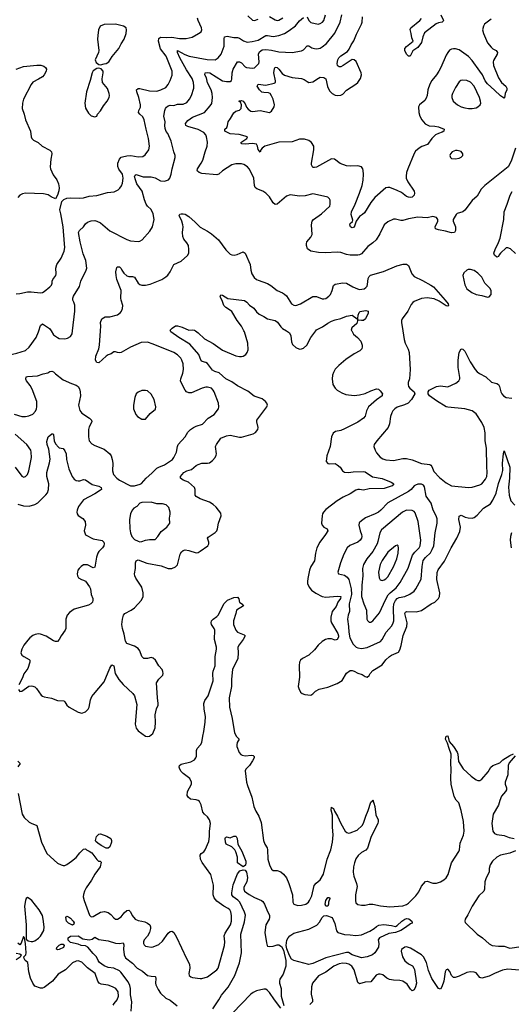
# Model space of a CAD drawing. Header units: inches. Extents: x 1682530 to 1839546, y 640742 to 791647.
# Tile 516 of 656: x 1760529 to 1765765, y 662823 to 673318. Entities that reach past the tile are written whole.
import ezdxf

# ---------------------------------------------------------------- set-up
doc = ezdxf.new("R2010")
doc.units = ezdxf.units.IN
doc.header["$MEASUREMENT"] = 0
doc.layers.add('B7666', color=7, linetype='Continuous')
doc.layers.add('B7667', color=7, linetype='Continuous')

msp = doc.modelspace()

# ---------------------------------------------------------------- linework, layer by layer
at = {"layer": 'B7666', "color": 5}
for points, elevation in [([(1760180, 670000), (1760158, 669950), (1760149, 669909), (1760149, 669809), (1760153, 669790), (1760167, 669770), (1760190, 669758), (1760266, 669746), (1760390, 669740), (1760498, 669762), (1760589, 669791), (1760630, 669828), (1760703, 669930), (1760730, 669990), (1760733, 670000)], 760), ([(1760470, 669114), (1760550, 669090), (1760590, 669089), (1760626, 669094), (1760667, 669113), (1760696, 669144), (1760708, 669170), (1760712, 669190), (1760710, 669250), (1760660, 669380), (1760639, 669419), (1760600, 669470), (1760593, 669487), (1760599, 669510), (1760610, 669516), (1760719, 669521), (1760778, 669542), (1760830, 669553), (1760850, 669567), (1760870, 669572), (1760890, 669564), (1760910, 669543), (1760990, 669481), (1761079, 669439), (1761130, 669421), (1761150, 669407), (1761165, 669385), (1761174, 669350), (1761175, 669310), (1761156, 669210), (1761170, 669151), (1761190, 669124), (1761273, 669070), (1761293, 669050), (1761296, 669030), (1761270, 668979), (1761260, 668950), (1761262, 668870), (1761270, 668830), (1761297, 668797), (1761330, 668778), (1761430, 668739), (1761488, 668690), (1761502, 668670), (1761515, 668630), (1761520, 668590), (1761516, 668510), (1761528, 668470), (1761564, 668430), (1761591, 668410), (1761710, 668350), (1761750, 668348), (1761813, 668367), (1761826, 668374), (1761875, 668430), (1761937, 668483), (1761990, 668539), (1762010, 668550), (1762070, 668572), (1762156, 668630), (1762172, 668650), (1762200, 668710), (1762210, 668770), (1762218, 668790), (1762290, 668870), (1762320, 668920), (1762349, 668950), (1762379, 668970), (1762410, 668985), (1762475, 669005), (1762535, 669070), (1762601, 669110), (1762645, 669170), (1762650, 669190), (1762646, 669230), (1762600, 669350), (1762589, 669370), (1762570, 669392), (1762530, 669402), (1762510, 669402), (1762471, 669390), (1762360, 669340), (1762330, 669339), (1762307, 669350), (1762292, 669370), (1762255, 669435), (1762243, 669470), (1762246, 669490), (1762268, 669550), (1762274, 669590), (1762270, 669650), (1762256, 669690), (1762244, 669710), (1762210, 669745), (1762170, 669772), (1761950, 669861), (1761890, 669880), (1761824, 669876), (1761710, 669826), (1761610, 669772), (1761587, 669767), (1761570, 669770), (1761550, 669779), (1761530, 669779), (1761503, 669757), (1761470, 669745), (1761449, 669731), (1761370, 669661), (1761350, 669664), (1761336, 669690), (1761341, 669730), (1761371, 669810), (1761380, 669850), (1761389, 670000)], 740), ([(1760517, 666177), (1760530, 666159), (1760550, 666160), (1760627, 666213), (1760650, 666218), (1760670, 666215), (1760690, 666206), (1760708, 666190), (1760758, 666118), (1760770, 666107), (1760790, 666099), (1760867, 666087), (1760930, 666060), (1760997, 666057), (1761010, 666047), (1761032, 666010), (1761056, 665990), (1761150, 665936), (1761190, 665926), (1761230, 665942), (1761257, 665970), (1761270, 665991), (1761284, 666070), (1761297, 666103), (1761313, 666127), (1761430, 666259), (1761490, 666405), (1761510, 666443), (1761530, 666431), (1761544, 666350), (1761585, 666285), (1761630, 666233), (1761735, 666135), (1761753, 666110), (1761777, 666017), (1761759, 665810), (1761768, 665768), (1761790, 665739), (1761870, 665681), (1761890, 665677), (1761910, 665682), (1761946, 665710), (1761972, 665770), (1761976, 665830), (1761970, 665910), (1761986, 665974), (1762002, 666010), (1762004, 666030), (1761995, 666090), (1761987, 666250), (1762011, 666289), (1762053, 666330), (1762056, 666350), (1762052, 666372), (1762045, 666390), (1762010, 666430), (1761974, 666490), (1761950, 666512), (1761930, 666521), (1761890, 666508), (1761850, 666510), (1761828, 666530), (1761808, 666590), (1761790, 666615), (1761750, 666641), (1761669, 666670), (1761654, 666694), (1761642, 666770), (1761622, 666830), (1761616, 666870), (1761622, 666930), (1761636, 666970), (1761649, 666990), (1761715, 667025), (1761750, 667050), (1761825, 667130), (1761843, 667170), (1761844, 667210), (1761829, 667269), (1761765, 667365), (1761754, 667390), (1761752, 667410), (1761763, 667470), (1761763, 667530), (1761768, 667550), (1761790, 667560), (1761884, 667524), (1762036, 667496), (1762110, 667470), (1762150, 667470), (1762190, 667486), (1762210, 667508), (1762239, 667621), (1762253, 667647), (1762270, 667660), (1762290, 667666), (1762330, 667661), (1762410, 667636), (1762430, 667640), (1762450, 667652), (1762531, 667710), (1762545, 667730), (1762545, 667750), (1762530, 667790), (1762536, 667804), (1762610, 667853), (1762627, 667870), (1762637, 667890), (1762646, 667950), (1762674, 668030), (1762670, 668059), (1762622, 668122), (1762591, 668151), (1762550, 668176), (1762450, 668210), (1762410, 668237), (1762399, 668250), (1762399, 668310), (1762391, 668330), (1762327, 668390), (1762271, 668411), (1762241, 668430), (1762241, 668450), (1762277, 668490), (1762310, 668508), (1762357, 668523), (1762410, 668567), (1762430, 668577), (1762470, 668590), (1762530, 668590), (1762550, 668595), (1762582, 668618), (1762610, 668651), (1762623, 668677), (1762626, 668690), (1762616, 668770), (1762624, 668790), (1762670, 668857), (1762730, 668883), (1762770, 668889), (1762869, 668869), (1762890, 668869), (1763016, 668904), (1763041, 668919), (1763064, 668950), (1763068, 668970), (1763056, 669030), (1763056, 669050), (1763162, 669190), (1763167, 669210), (1763162, 669230), (1763146, 669250), (1763110, 669278), (1763026, 669306), (1762958, 669358), (1762850, 669414), (1762790, 669457), (1762724, 669490), (1762653, 669553), (1762609, 669569), (1762584, 669584), (1762530, 669653), (1762510, 669663), (1762473, 669673), (1762462, 669682), (1762436, 669750), (1762341, 669861), (1762222, 669930), (1762139, 669990), (1762136, 670000)], 720), ([(1760863, 670000), (1760890, 669960), (1760930, 669929), (1760950, 669920), (1761010, 669916), (1761038, 669922), (1761070, 669942), (1761086, 669970), (1761090, 670000)], 760), ([(1762400, 670000), (1762430, 669982), (1762498, 669918), (1762590, 669866), (1762690, 669797), (1762830, 669735), (1762870, 669728), (1762890, 669729), (1762910, 669732), (1762938, 669750), (1762953, 669770), (1762961, 669799), (1762957, 669870), (1762922, 669990), (1762917, 670000)], 720), ([(1763372, 670000), (1763402, 669982), (1763418, 669950), (1763425, 669885), (1763436, 669856), (1763470, 669825), (1763510, 669807), (1763530, 669809), (1763550, 669818), (1763586, 669850), (1763631, 669929), (1763682, 670000)], 720), ([(1764066, 670000), (1764085, 669965), (1764127, 669930), (1764161, 669890), (1764175, 669850), (1764178, 669830), (1764173, 669810), (1764151, 669790), (1764090, 669758), (1764004, 669696), (1763927, 669633), (1763890, 669593), (1763870, 669559), (1763861, 669530), (1763857, 669490), (1763864, 669430), (1763889, 669390), (1763910, 669370), (1763959, 669339), (1764004, 669324), (1764090, 669314), (1764150, 669318), (1764210, 669333), (1764270, 669362), (1764330, 669382), (1764350, 669379), (1764370, 669361), (1764392, 669330), (1764390, 669318), (1764389, 669310), (1764330, 669267), (1764243, 669190), (1764222, 669150), (1764209, 669091), (1764192, 669070), (1764130, 669027), (1763990, 668957), (1763950, 668941), (1763892, 668928), (1763868, 668912), (1763849, 668870), (1763836, 668770), (1763800, 668670), (1763792, 668610), (1763810, 668587), (1763830, 668583), (1763890, 668586), (1763910, 668575), (1763942, 668550), (1763968, 668508), (1763990, 668496), (1764030, 668492), (1764081, 668499), (1764190, 668504), (1764210, 668497), (1764287, 668447), (1764389, 668429), (1764484, 668390), (1764513, 668370), (1764496, 668350), (1764410, 668322), (1764250, 668319), (1764190, 668303), (1764150, 668312), (1764130, 668312), (1764110, 668303), (1764050, 668263), (1763975, 668230), (1763909, 668190), (1763790, 668096), (1763765, 668070), (1763754, 668050), (1763749, 668030), (1763743, 667950), (1763750, 667930), (1763770, 667910), (1763803, 667890), (1763810, 667870), (1763786, 667830), (1763725, 667750), (1763695, 667690), (1763678, 667630), (1763670, 667550), (1763630, 667490), (1763616, 667450), (1763597, 667363), (1763593, 667330), (1763595, 667310), (1763612, 667270), (1763638, 667238), (1763684, 667204), (1763750, 667169), (1763790, 667161), (1763910, 667175), (1763950, 667170), (1763945, 667150), (1763917, 667110), (1763898, 667062), (1763856, 667010), (1763843, 666950), (1763844, 666910), (1763850, 666890), (1763917, 666777), (1763924, 666750), (1763923, 666737), (1763909, 666711), (1763890, 666706), (1763850, 666717), (1763810, 666717), (1763787, 666710), (1763752, 666690), (1763708, 666652), (1763670, 666603), (1763610, 666544), (1763541, 666510), (1763521, 666490), (1763510, 666470), (1763505, 666435), (1763510, 666310), (1763496, 666210), (1763501, 666190), (1763521, 666150), (1763537, 666137), (1763566, 666126), (1763630, 666119), (1763650, 666131), (1763680, 666160), (1763719, 666182), (1763810, 666204), (1763910, 666241), (1763964, 666276), (1764010, 666352), (1764050, 666381), (1764070, 666382), (1764090, 666375), (1764130, 666354), (1764177, 666337), (1764210, 666316), (1764230, 666311), (1764250, 666327), (1764263, 666350), (1764290, 666380), (1764390, 666443), (1764430, 666494), (1764468, 666530), (1764490, 666544), (1764563, 666577), (1764579, 666601), (1764593, 666647), (1764613, 666753), (1764654, 666850), (1764656, 666890), (1764631, 666989), (1764637, 667003), (1764650, 667011), (1764753, 667007), (1764810, 667021), (1764910, 667090), (1764951, 667109), (1764990, 667150), (1764999, 667170), (1765004, 667210), (1764972, 667350), (1764974, 667426), (1764986, 667454), (1765052, 667548), (1765123, 667690), (1765185, 667790), (1765217, 667863), (1765223, 667910), (1765205, 667990), (1765210, 668025), (1765230, 668036), (1765275, 668015), (1765307, 668007), (1765350, 668006), (1765370, 668011), (1765402, 668038), (1765468, 668110), (1765542, 668158), (1765570, 668195), (1765604, 668270), (1765630, 668374), (1765666, 668470), (1765674, 668514), (1765673, 668590), (1765681, 668690), (1765690, 668722), (1765749, 668549), (1765746, 668430), (1765737, 668337), (1765744, 668250), (1765761, 668190), (1765802, 668142)], 720), ([(1764610, 670000), (1764625, 669910), (1764635, 669870), (1764666, 669806), (1764676, 669770), (1764687, 669590), (1764680, 669490), (1764667, 669450), (1764667, 669430), (1764671, 669410), (1764683, 669390), (1764731, 669351), (1764736, 669330), (1764702, 669270), (1764668, 669232), (1764628, 669212), (1764550, 669187), (1764524, 669170), (1764504, 669150), (1764491, 669129), (1764479, 669090), (1764469, 669010), (1764455, 668970), (1764334, 668830), (1764306, 668790), (1764302, 668770), (1764314, 668730), (1764330, 668702), (1764370, 668655), (1764397, 668637), (1764427, 668627), (1764510, 668620), (1764610, 668640), (1764650, 668640), (1764710, 668625), (1764810, 668589), (1764896, 668576), (1764909, 668569), (1764917, 668557), (1764941, 668501), (1765000, 668440), (1765070, 668382), (1765130, 668350), (1765310, 668330), (1765350, 668336), (1765430, 668360), (1765450, 668370), (1765490, 668419), (1765504, 668450), (1765508, 668490), (1765503, 668557), (1765501, 668750), (1765488, 668830), (1765487, 668913), (1765475, 668970), (1765450, 669026), (1765390, 669118), (1765350, 669148), (1765270, 669170), (1765090, 669187), (1765070, 669193), (1764970, 669255), (1764894, 669310), (1764879, 669330), (1764881, 669350), (1764892, 669368), (1764904, 669376), (1764970, 669407), (1765010, 669414), (1765090, 669404), (1765176, 669444), (1765207, 669470), (1765216, 669490), (1765216, 669504), (1765201, 669610), (1765200, 669690), (1765210, 669772), (1765230, 669811), (1765250, 669806), (1765270, 669785), (1765328, 669670), (1765380, 669590), (1765403, 669563), (1765426, 669546), (1765493, 669513), (1765556, 669456), (1765610, 669439), (1765628, 669428), (1765639, 669410), (1765653, 669353), (1765664, 669330), (1765683, 669310), (1765710, 669292), (1765770, 669285)], 740), ([(1760482, 668550), (1760550, 668451), (1760564, 668444), (1760570, 668442), (1760591, 668449), (1760610, 668471), (1760625, 668510), (1760653, 668650), (1760652, 668708), (1760646, 668730), (1760606, 668790), (1760481, 668901)], 740), ([(1760510, 668155), (1760570, 668135), (1760630, 668132), (1760690, 668149), (1760720, 668170), (1760807, 668253), (1760824, 668276), (1760837, 668310), (1760839, 668370), (1760818, 668450), (1760816, 668490), (1760847, 668593), (1760852, 668632), (1760840, 668740), (1760822, 668790), (1760819, 668821), (1760832, 668870), (1760870, 668905), (1760885, 668905), (1760890, 668894), (1760896, 668830), (1760910, 668798), (1760942, 668762), (1760950, 668756), (1760990, 668748), (1761010, 668723), (1761023, 668690), (1761027, 668630), (1761053, 668530), (1761089, 668449), (1761110, 668422), (1761130, 668406), (1761150, 668401), (1761170, 668403), (1761210, 668416), (1761230, 668413), (1761302, 668362), (1761370, 668347), (1761398, 668330), (1761399, 668310), (1761390, 668303), (1761330, 668265), (1761210, 668201), (1761154, 668130), (1761139, 668090), (1761137, 668070), (1761142, 668050), (1761153, 668033), (1761202, 668002), (1761227, 667970), (1761231, 667930), (1761217, 667870), (1761230, 667827), (1761310, 667786), (1761407, 667767), (1761424, 667750), (1761430, 667730), (1761425, 667710), (1761412, 667690), (1761370, 667650), (1761360, 667630), (1761347, 667590), (1761330, 667484), (1761310, 667475), (1761250, 667506), (1761210, 667508), (1761182, 667490), (1761162, 667470), (1761149, 667450), (1761143, 667430), (1761140, 667410), (1761144, 667390), (1761156, 667370), (1761186, 667350), (1761210, 667345), (1761230, 667334), (1761273, 667273), (1761282, 667250), (1761290, 667190), (1761306, 667150), (1761309, 667130), (1761303, 667110), (1761286, 667090), (1761263, 667077), (1761110, 667036), (1761060, 667000), (1761036, 666970), (1761019, 666930), (1761020, 666830), (1761014, 666810), (1760971, 666750), (1760950, 666710), (1760930, 666691), (1760910, 666690), (1760890, 666696), (1760810, 666746), (1760750, 666769), (1760730, 666772), (1760695, 666765), (1760670, 666753), (1760638, 666730), (1760615, 666705), (1760573, 666650), (1760552, 666610), (1760540, 666570), (1760550, 666546), (1760571, 666530), (1760630, 666498), (1760635, 666490), (1760636, 666470), (1760617, 666403), (1760573, 666347), (1760557, 666303), (1760520, 666230)], 720), ([(1765767, 667850), (1765756, 667810), (1765754, 667770), (1765765, 667690)], 720), ([(1760513, 665070), (1760556, 664850), (1760575, 664815), (1760630, 664766), (1760650, 664754), (1760710, 664730), (1760760, 664550), (1760817, 664430), (1760930, 664328), (1760970, 664308), (1760990, 664302), (1761010, 664304), (1761030, 664312), (1761082, 664350), (1761130, 664389), (1761170, 664437), (1761210, 664475), (1761230, 664481), (1761241, 664470), (1761270, 664457), (1761297, 664437), (1761350, 664366), (1761368, 664350), (1761387, 664347), (1761397, 664337), (1761387, 664290), (1761329, 664210), (1761294, 664146), (1761235, 664065), (1761218, 664030), (1761208, 663992), (1761206, 663970), (1761214, 663930), (1761273, 663773), (1761290, 663757), (1761310, 663760), (1761390, 663805), (1761432, 663812), (1761470, 663803), (1761501, 663781), (1761530, 663743), (1761550, 663731), (1761570, 663731), (1761610, 663756), (1761642, 663798), (1761670, 663822), (1761690, 663825), (1761710, 663807), (1761725, 663770), (1761757, 663730), (1761790, 663715), (1761830, 663710), (1761861, 663701), (1761889, 663689), (1761914, 663670), (1761923, 663650), (1761923, 663630), (1761912, 663590), (1761890, 663550), (1761856, 663510), (1761849, 663490), (1761848, 663470), (1761856, 663456), (1761870, 663444), (1761890, 663439), (1761930, 663433), (1761950, 663435), (1762010, 663460), (1762050, 663496), (1762110, 663582), (1762130, 663599), (1762150, 663602), (1762158, 663598), (1762170, 663587), (1762199, 663539), (1762304, 663310), (1762336, 663250), (1762342, 663210), (1762331, 663151), (1762335, 663130), (1762350, 663115), (1762368, 663108), (1762450, 663099), (1762470, 663099), (1762530, 663115), (1762627, 663190), (1762642, 663210), (1762711, 663450), (1762715, 663490), (1762706, 663554), (1762718, 663582), (1762773, 663670), (1762784, 663710), (1762786, 663770), (1762777, 663810), (1762767, 663830), (1762750, 663845), (1762703, 663870), (1762630, 663922), (1762599, 663958), (1762588, 663990), (1762593, 664093), (1762565, 664205), (1762474, 664334), (1762456, 664370), (1762450, 664411), (1762461, 664430), (1762490, 664450), (1762506, 664470), (1762543, 664557), (1762552, 664610), (1762551, 664670), (1762561, 664750), (1762550, 664790), (1762530, 664821), (1762496, 664850), (1762481, 664870), (1762461, 664950), (1762443, 664983), (1762430, 664994), (1762410, 665001), (1762349, 665009), (1762324, 665030), (1762312, 665050), (1762315, 665090), (1762358, 665170), (1762358, 665190), (1762340, 665230), (1762270, 665282), (1762250, 665305), (1762234, 665330), (1762228, 665352), (1762231, 665370), (1762250, 665384), (1762351, 665409), (1762390, 665430), (1762405, 665450), (1762411, 665469), (1762412, 665530), (1762419, 665550), (1762453, 665587), (1762467, 665613), (1762478, 665682), (1762491, 665730), (1762505, 665830), (1762507, 665890), (1762492, 665968), (1762489, 666031), (1762499, 666061), (1762535, 666110), (1762589, 666270), (1762586, 666350), (1762590, 666375), (1762610, 666430), (1762612, 666530), (1762626, 666610), (1762626, 666630), (1762603, 666710), (1762606, 666810), (1762601, 666830), (1762572, 666870), (1762567, 666890), (1762572, 666910), (1762589, 666930), (1762630, 666957), (1762646, 666974), (1762702, 667090), (1762743, 667130), (1762810, 667160), (1762850, 667163), (1762864, 667144), (1762870, 667105), (1762882, 667102), (1762905, 667085), (1762911, 667071), (1762837, 667023), (1762830, 666988), (1762805, 666910), (1762807, 666870), (1762831, 666810), (1762850, 666788), (1762921, 666761), (1762931, 666750), (1762908, 666710), (1762865, 666655), (1762852, 666630), (1762855, 666570), (1762851, 666510), (1762796, 666390), (1762784, 666290), (1762783, 666210), (1762759, 666090), (1762764, 665990), (1762792, 665870), (1762817, 665717), (1762837, 665677), (1762866, 665650), (1762845, 665615), (1762840, 665590), (1762842, 665570), (1762867, 665507), (1762885, 665485), (1762898, 665478), (1762930, 665472), (1762997, 665477), (1763014, 665474), (1763025, 665465), (1763026, 665450), (1763010, 665418), (1762978, 665370), (1762936, 665330), (1762930, 665310), (1762945, 665190), (1762954, 665154), (1763000, 665030), (1763022, 664930), (1763043, 664883), (1763077, 664830), (1763101, 664761), (1763126, 664570), (1763140, 664530), (1763164, 664490), (1763170, 664470), (1763173, 664370), (1763190, 664310), (1763210, 664264), (1763230, 664248), (1763270, 664248), (1763310, 664234), (1763339, 664210), (1763370, 664170), (1763396, 664110), (1763436, 663990), (1763439, 663910), (1763449, 663889), (1763490, 663877), (1763530, 663879), (1763576, 663890), (1763604, 663910), (1763617, 663930), (1763639, 663981), (1763666, 664090), (1763685, 664115), (1763730, 664150), (1763765, 664210), (1763805, 664370), (1763844, 664470), (1763862, 664550), (1763866, 664630), (1763859, 664710), (1763859, 664839), (1763848, 664892), (1763850, 664925), (1763856, 664916), (1763870, 664910), (1763881, 664881), (1763914, 664830), (1763948, 664750), (1763997, 664670), (1764013, 664653), (1764030, 664648), (1764050, 664650), (1764122, 664678), (1764177, 664730), (1764190, 664753), (1764216, 664830), (1764242, 664890), (1764270, 664979), (1764284, 664990), (1764290, 665002), (1764310, 664930), (1764323, 664843), (1764347, 664790), (1764347, 664770), (1764342, 664750), (1764274, 664610), (1764233, 664487), (1764214, 664466), (1764170, 664442), (1764133, 664410), (1764110, 664374), (1764095, 664330), (1764086, 664290), (1764081, 664230), (1764089, 664190), (1764118, 664110), (1764122, 664078), (1764105, 663990), (1764104, 663930), (1764110, 663903), (1764130, 663887), (1764170, 663879), (1764210, 663878), (1764250, 663890), (1764290, 663891), (1764373, 663873), (1764470, 663861), (1764610, 663873), (1764650, 663887), (1764670, 663900), (1764750, 663980), (1764779, 664021), (1764810, 664082), (1764850, 664131), (1764870, 664137), (1764930, 664115), (1764970, 664114), (1765010, 664127), (1765047, 664150), (1765070, 664170), (1765094, 664206), (1765130, 664330), (1765207, 664453), (1765213, 664470), (1765219, 664541), (1765255, 664625), (1765263, 664670), (1765256, 664770), (1765232, 664890), (1765207, 664970), (1765179, 664999), (1765157, 665037), (1765124, 665170), (1765122, 665230), (1765125, 665330), (1765120, 665390), (1765125, 665490), (1765102, 665550), (1765087, 665607), (1765065, 665650), (1765070, 665682), (1765090, 665685), (1765103, 665623), (1765150, 665571), (1765190, 665510), (1765196, 665490), (1765202, 665410), (1765253, 665333), (1765336, 665256), (1765390, 665217), (1765410, 665209), (1765430, 665210), (1765450, 665223), (1765519, 665301), (1765549, 665351), (1765570, 665369), (1765642, 665398), (1765675, 665430), (1765750, 665474), (1765790, 665493)], 680), ([(1760510, 665415), (1760533, 665390), (1760510, 665355)], 680), ([(1765808, 665470), (1765743, 665397), (1765732, 665370), (1765729, 665270), (1765700, 665190), (1765699, 665170), (1765715, 665130), (1765715, 665110), (1765704, 665090), (1765660, 665040), (1765643, 664997), (1765630, 664944), (1765571, 664849), (1765557, 664750), (1765569, 664669), (1765585, 664645), (1765610, 664632), (1765690, 664621), (1765742, 664602), (1765795, 664590)], 680), ([(1765810, 664458), (1765750, 664433), (1765650, 664411), (1765612, 664390), (1765566, 664350), (1765541, 664310), (1765530, 664270), (1765529, 664230), (1765498, 664170), (1765484, 664130), (1765480, 664050), (1765473, 664030), (1765421, 663979), (1765348, 663870), (1765303, 663777), (1765273, 663730), (1765271, 663710), (1765274, 663694), (1765403, 663570), (1765458, 663530), (1765530, 663467), (1765561, 663450), (1765630, 663441), (1765690, 663442), (1765750, 663422), (1765870, 663440)], 680), ([(1762585, 662775), (1762651, 662870), (1762679, 662921), (1762750, 663007), (1762820, 663130), (1762870, 663266), (1762892, 663370), (1762884, 663570), (1762923, 663703), (1762933, 663773), (1762925, 663805), (1762874, 663910), (1762853, 663933), (1762801, 663970), (1762789, 663990), (1762787, 664010), (1762803, 664097), (1762847, 664213), (1762875, 664245), (1762910, 664257), (1762930, 664253), (1762946, 664230), (1762954, 664174), (1762947, 664130), (1762917, 664070), (1762916, 664050), (1762925, 664030), (1762974, 663994), (1763030, 663962), (1763105, 663930), (1763119, 663919), (1763138, 663890), (1763160, 663830), (1763188, 663770), (1763190, 663750), (1763186, 663730), (1763151, 663670), (1763141, 663590), (1763157, 663477), (1763165, 663450), (1763170, 663444), (1763190, 663439), (1763230, 663443), (1763270, 663457), (1763290, 663456), (1763318, 663438), (1763339, 663399), (1763363, 663290), (1763363, 663230), (1763336, 663144), (1763300, 663090), (1763295, 663070), (1763297, 663050), (1763315, 662990), (1763315, 662910), (1763344, 662810)], 660), ([(1761526, 662814), (1761534, 662830), (1761568, 662872), (1761581, 662910), (1761576, 662956), (1761552, 662990), (1761516, 663010), (1761470, 663027), (1761397, 663037), (1761375, 663050), (1761362, 663070), (1761331, 663151), (1761252, 663212), (1761190, 663273), (1761150, 663286), (1761130, 663284), (1761090, 663265), (1761016, 663190), (1760937, 663143), (1760879, 663070), (1760790, 663001), (1760770, 662994), (1760750, 662994), (1760690, 663018), (1760667, 663047), (1760643, 663103), (1760626, 663170), (1760614, 663270), (1760587, 663290), (1760576, 663310), (1760572, 663330), (1760595, 663350), (1760599, 663370), (1760592, 663472), (1760578, 663530), (1760570, 663546), (1760545, 663475), (1760530, 663458), (1760510, 663475)], 680), ([(1761715, 662750), (1761722, 662850), (1761710, 662924), (1761708, 662990), (1761702, 663022), (1761684, 663064), (1761607, 663167), (1761590, 663181), (1761530, 663209), (1761470, 663215), (1761430, 663232), (1761380, 663270), (1761364, 663290), (1761348, 663328), (1761310, 663363), (1761253, 663433), (1761230, 663445), (1761185, 663450), (1761150, 663463), (1761070, 663482), (1761046, 663506), (1761046, 663530), (1761070, 663548), (1761150, 663553), (1761202, 663522), (1761270, 663509), (1761301, 663519), (1761330, 663539), (1761373, 663513), (1761470, 663499), (1761550, 663473), (1761590, 663470), (1761630, 663478), (1761637, 663457), (1761635, 663410), (1761642, 663350), (1761657, 663317), (1761730, 663262), (1761781, 663210), (1761835, 663175), (1761890, 663131), (1761930, 663122), (1761970, 663121), (1761976, 663116), (1761979, 663098), (1761974, 663050), (1761977, 663030), (1762002, 662982), (1762030, 662941), (1762087, 662887), (1762130, 662866), (1762206, 662806)], 660), ([(1765850, 663186), (1765730, 663197), (1765670, 663188), (1765587, 663153), (1765530, 663124), (1765450, 663103), (1765430, 663109), (1765390, 663158), (1765370, 663166), (1765330, 663170), (1765290, 663163), (1765210, 663122), (1765167, 663107), (1765150, 663110), (1765130, 663129), (1765110, 663174), (1765090, 663199), (1765070, 663189), (1765062, 663170), (1765045, 663070), (1765026, 663010), (1765010, 662983), (1764990, 662990), (1764919, 663099), (1764883, 663183), (1764862, 663270), (1764830, 663330), (1764809, 663350), (1764690, 663423), (1764650, 663434), (1764630, 663432), (1764594, 663406), (1764591, 663389), (1764606, 663330), (1764630, 663285), (1764670, 663253), (1764713, 663233), (1764728, 663210), (1764733, 663193), (1764754, 663050), (1764744, 663010), (1764730, 662976), (1764710, 662967), (1764706, 662970), (1764690, 662984), (1764656, 663036), (1764609, 663069), (1764577, 663077), (1764510, 663079), (1764467, 663087), (1764440, 663100), (1764397, 663137), (1764370, 663145), (1764350, 663143), (1764327, 663133), (1764270, 663064), (1764210, 663058), (1764150, 663041), (1764130, 663054), (1764092, 663190), (1764065, 663230), (1764035, 663250), (1764010, 663258), (1763970, 663260), (1763930, 663255), (1763875, 663230), (1763790, 663165), (1763712, 663128), (1763647, 663050), (1763636, 663010), (1763634, 662930), (1763649, 662870), (1763649, 662850), (1763620, 662820)], 680), ([(1760490, 663367), (1760530, 663361), (1760543, 663350), (1760535, 663325), (1760490, 663297)], 680), ([(1763310, 662781), (1763242, 662870), (1763190, 662950), (1763170, 662971), (1763150, 662983), (1763130, 662985), (1763050, 662965), (1763017, 662950), (1762990, 662931), (1762796, 662730)], 660)]:
    msp.add_lwpolyline(points, dxfattribs=dict(at, elevation=elevation))
for points, elevation in [([(1761870, 669367), (1761830, 669366), (1761790, 669349), (1761770, 669329), (1761755, 669290), (1761741, 669210), (1761741, 669170), (1761767, 669110), (1761785, 669090), (1761830, 669059), (1761870, 669059), (1761920, 669120), (1761974, 669166), (1761980, 669190), (1761961, 669270), (1761928, 669328), (1761890, 669361)], 760), ([(1764810, 668368), (1764770, 668366), (1764744, 668356), (1764730, 668348), (1764699, 668310), (1764671, 668289), (1764449, 668170), (1764377, 668090), (1764350, 668068), (1764316, 668050), (1764212, 668008), (1764170, 667978), (1764146, 667954), (1764141, 667930), (1764154, 667870), (1764169, 667830), (1764173, 667810), (1764169, 667790), (1764156, 667770), (1764132, 667748), (1764047, 667713), (1764018, 667690), (1763980, 667620), (1763945, 667530), (1763919, 667430), (1763923, 667410), (1763990, 667399), (1764017, 667377), (1764033, 667350), (1764061, 667250), (1764062, 667190), (1764037, 667090), (1764043, 667010), (1764026, 666970), (1764020, 666930), (1764031, 666850), (1764034, 666790), (1764047, 666730), (1764081, 666661), (1764111, 666631), (1764130, 666622), (1764170, 666615), (1764230, 666625), (1764371, 666689), (1764391, 666710), (1764433, 666790), (1764488, 666852), (1764503, 666877), (1764515, 666910), (1764509, 667050), (1764515, 667090), (1764530, 667127), (1764550, 667150), (1764570, 667159), (1764631, 667169), (1764684, 667196), (1764730, 667228), (1764748, 667250), (1764805, 667355), (1764816, 667490), (1764828, 667552), (1764850, 667587), (1764903, 667637), (1764924, 667670), (1764940, 667710), (1764953, 667847), (1764977, 667950), (1764976, 667996), (1764966, 668030), (1764934, 668090), (1764910, 668165), (1764859, 668239), (1764839, 668339), (1764830, 668355)], 740), ([(1761930, 668174), (1761830, 668172), (1761810, 668164), (1761775, 668130), (1761743, 668110), (1761725, 668090), (1761709, 668051), (1761699, 667990), (1761702, 667890), (1761708, 667850), (1761722, 667810), (1761750, 667778), (1761790, 667759), (1761810, 667754), (1761830, 667756), (1761870, 667769), (1761910, 667778), (1761970, 667776), (1762000, 667810), (1762036, 667864), (1762095, 667910), (1762127, 667950), (1762126, 668006), (1762133, 668047), (1762133, 668070), (1762118, 668118), (1762090, 668146), (1762050, 668157), (1761990, 668158)], 740), ([(1764650, 668089), (1764605, 668070), (1764381, 667879), (1764366, 667850), (1764345, 667755), (1764335, 667730), (1764289, 667650), (1764226, 667570), (1764191, 667510), (1764180, 667470), (1764184, 667390), (1764173, 667290), (1764171, 667170), (1764194, 667090), (1764224, 667024), (1764227, 666927), (1764234, 666914), (1764250, 666898), (1764270, 666898), (1764290, 666910), (1764363, 666997), (1764425, 667135), (1764454, 667186), (1764475, 667210), (1764539, 667261), (1764582, 667318), (1764667, 667473), (1764713, 667610), (1764736, 667644), (1764784, 667690), (1764793, 667710), (1764801, 667770), (1764774, 667970), (1764741, 668061), (1764730, 668076), (1764710, 668088)], 760), ([(1764550, 667716), (1764530, 667709), (1764450, 667643), (1764390, 667553), (1764368, 667510), (1764352, 667430), (1764356, 667370), (1764370, 667348), (1764390, 667341), (1764410, 667346), (1764430, 667359), (1764450, 667380), (1764510, 667486), (1764546, 667570), (1764560, 667630), (1764564, 667684), (1764559, 667710)], 780), ([(1761470, 664487), (1761449, 664489), (1761397, 664517), (1761360, 664540), (1761340, 664560), (1761337, 664570), (1761348, 664610), (1761370, 664637), (1761390, 664641), (1761456, 664616), (1761499, 664590), (1761508, 664570), (1761508, 664550), (1761490, 664501)], 680), ([(1762910, 664289), (1762848, 664330), (1762847, 664390), (1762832, 664450), (1762821, 664470), (1762790, 664502), (1762728, 664530), (1762721, 664550), (1762716, 664590), (1762720, 664600), (1762730, 664607), (1762770, 664599), (1762810, 664616), (1762830, 664616), (1762835, 664610), (1762845, 664590), (1762854, 664530), (1762895, 664455), (1762936, 664350), (1762939, 664330), (1762934, 664306)], 660), ([(1760610, 663960), (1760598, 663950), (1760589, 663931), (1760581, 663870), (1760596, 663670), (1760596, 663516), (1760620, 663500), (1760650, 663492), (1760670, 663494), (1760690, 663501), (1760730, 663528), (1760750, 663550), (1760784, 663610), (1760790, 663650), (1760780, 663730), (1760770, 663770), (1760737, 663830), (1760657, 663930), (1760630, 663951)], 680), ([(1763810, 663870), (1763790, 663870), (1763784, 663890), (1763790, 663930), (1763810, 663960), (1763830, 663962), (1763833, 663950), (1763817, 663910), (1763818, 663890)], 660), ([(1761090, 663667), (1761050, 663688), (1761026, 663710), (1761021, 663750), (1761030, 663764), (1761050, 663756), (1761070, 663742), (1761098, 663710), (1761108, 663690), (1761104, 663676)], 660), ([(1764110, 663555), (1764170, 663565), (1764259, 663601), (1764304, 663630), (1764330, 663654), (1764354, 663666), (1764408, 663672), (1764490, 663662), (1764530, 663653), (1764550, 663662), (1764600, 663710), (1764630, 663731), (1764650, 663736), (1764673, 663733), (1764707, 663710), (1764711, 663691), (1764714, 663690), (1764690, 663681), (1764639, 663641), (1764590, 663611), (1764530, 663590), (1764462, 663578), (1764361, 663530), (1764346, 663510), (1764354, 663470), (1764349, 663431), (1764311, 663370), (1764286, 663350), (1764230, 663328), (1764170, 663320), (1764071, 663350), (1764030, 663374), (1764010, 663375), (1763790, 663318), (1763650, 663257), (1763610, 663248), (1763449, 663289), (1763424, 663304), (1763402, 663342), (1763374, 663414), (1763368, 663450), (1763374, 663506), (1763387, 663530), (1763407, 663553), (1763450, 663580), (1763610, 663623), (1763693, 663667), (1763723, 663697), (1763752, 663750), (1763770, 663766), (1763796, 663770), (1763857, 663750), (1763884, 663684), (1763905, 663605), (1763916, 663590), (1763988, 663568), (1764050, 663565)], 660), ([(1760930, 663405), (1760919, 663410), (1760924, 663430), (1760950, 663454), (1760970, 663463), (1760990, 663464), (1761002, 663450), (1760995, 663430), (1760950, 663406)], 660)]:
    msp.add_lwpolyline(points, close=True, dxfattribs=dict(at, elevation=elevation))
at = {"layer": 'B7667', "color": 5}
for points, elevation in [([(1765810, 671950), (1765765, 671810), (1765732, 671748), (1765482, 671550), (1765446, 671510), (1765402, 671438), (1765350, 671390), (1765270, 671287), (1765250, 671270), (1765190, 671253), (1765179, 671241), (1765146, 671190), (1765146, 671170), (1765170, 671110), (1765172, 671070), (1765159, 671050), (1765130, 671047), (1765065, 671065), (1764990, 671078), (1764959, 671090), (1764953, 671110), (1764981, 671170), (1764982, 671190), (1764969, 671209), (1764930, 671219), (1764870, 671207), (1764770, 671213), (1764670, 671196), (1764610, 671177), (1764590, 671176), (1764530, 671192), (1764510, 671192), (1764450, 671162), (1764410, 671132), (1764366, 671034), (1764327, 670973), (1764290, 670939), (1764238, 670902), (1764170, 670824), (1764150, 670813), (1764131, 670809), (1764050, 670807), (1764010, 670816), (1763950, 670836), (1763910, 670841), (1763787, 670833), (1763710, 670836), (1763630, 670850), (1763594, 670874), (1763583, 670910), (1763583, 670930), (1763588, 670950), (1763630, 671000), (1763645, 671030), (1763638, 671130), (1763644, 671170), (1763658, 671190), (1763745, 671250), (1763831, 671330), (1763837, 671350), (1763835, 671395), (1763829, 671410), (1763810, 671426), (1763670, 671460), (1763650, 671461), (1763570, 671442), (1763510, 671437), (1763410, 671452), (1763370, 671438), (1763270, 671353), (1763250, 671349), (1763230, 671365), (1763188, 671430), (1763152, 671470), (1763119, 671490), (1763056, 671516), (1763038, 671530), (1763028, 671550), (1763021, 671630), (1762995, 671690), (1762973, 671730), (1762954, 671750), (1762915, 671775), (1762890, 671780), (1762830, 671781), (1762787, 671770), (1762690, 671708), (1762650, 671670), (1762630, 671663), (1762470, 671679), (1762441, 671690), (1762424, 671704), (1762420, 671710), (1762421, 671730), (1762463, 671790), (1762478, 671822), (1762503, 671910), (1762527, 671970), (1762528, 672012), (1762519, 672070), (1762510, 672090), (1762490, 672115), (1762428, 672148), (1762320, 672180), (1762300, 672190), (1762296, 672210), (1762318, 672242), (1762370, 672280), (1762497, 672330), (1762559, 672401), (1762574, 672426), (1762584, 672490), (1762580, 672530), (1762569, 672570), (1762530, 672645), (1762517, 672697), (1762500, 672730), (1762504, 672750), (1762530, 672755), (1762554, 672750), (1762690, 672668), (1762730, 672659), (1762770, 672660), (1762784, 672670), (1762790, 672685), (1762793, 672750), (1762801, 672790), (1762850, 672870), (1762870, 672870), (1762890, 672857), (1762930, 672816), (1762944, 672810), (1763010, 672800), (1763030, 672806), (1763077, 672850), (1763081, 672870), (1763074, 672950), (1763083, 672977), (1763110, 672997), (1763150, 673002), (1763210, 672995), (1763290, 672974), (1763430, 672970), (1763530, 672985), (1763550, 672997), (1763590, 673038), (1763610, 673039), (1763639, 673019), (1763670, 673010), (1763692, 673008), (1763730, 673016), (1763752, 673028), (1763795, 673065), (1763885, 673175), (1763942, 673290), (1763961, 673370)], 740), ([(1763590, 673348), (1763610, 673309), (1763630, 673287), (1763708, 673272), (1763730, 673276), (1763754, 673290), (1763770, 673310), (1763786, 673370)], 760), ([(1765014, 673370), (1765043, 673310), (1765038, 673302), (1765028, 673292), (1764990, 673285), (1764965, 673275), (1764841, 673179), (1764824, 673136), (1764810, 673075), (1764770, 673021), (1764715, 672985), (1764688, 672928), (1764670, 672928), (1764649, 672950), (1764630, 672988), (1764632, 673010), (1764650, 673033), (1764719, 673090), (1764705, 673125), (1764700, 673170), (1764687, 673213), (1764695, 673230), (1764791, 673310), (1764809, 673331)], 680), ([(1760490, 670396), (1760530, 670399), (1760610, 670419), (1760650, 670419), (1760750, 670406), (1760770, 670410), (1760790, 670422), (1760850, 670470), (1760866, 670490), (1760873, 670510), (1760873, 670530), (1760882, 670550), (1760915, 670590), (1760918, 670610), (1760914, 670670), (1760924, 670710), (1760970, 670775), (1761002, 670850), (1761008, 670890), (1761007, 670930), (1760990, 671110), (1760968, 671248), (1760956, 671290), (1760979, 671381), (1760999, 671401), (1761030, 671417), (1761070, 671421), (1761170, 671416), (1761210, 671418), (1761270, 671436), (1761350, 671444), (1761465, 671475), (1761535, 671485), (1761576, 671504), (1761596, 671524), (1761612, 671548), (1761623, 671577), (1761630, 671630), (1761622, 671670), (1761586, 671726), (1761575, 671755), (1761573, 671790), (1761590, 671830), (1761609, 671851), (1761623, 671857), (1761670, 671868), (1761711, 671871), (1761790, 671857), (1761841, 671859), (1761864, 671876), (1761903, 671930), (1761910, 671970), (1761902, 672050), (1761876, 672150), (1761856, 672250), (1761841, 672281), (1761807, 672310), (1761794, 672330), (1761798, 672350), (1761816, 672384), (1761817, 672410), (1761797, 672490), (1761775, 672550), (1761774, 672570), (1761790, 672585), (1761810, 672585), (1761910, 672559), (1761990, 672557), (1762032, 672570), (1762084, 672596), (1762110, 672628), (1762130, 672670), (1762152, 672728), (1762152, 672770), (1762088, 672930), (1762029, 673009), (1762006, 673090), (1762010, 673117), (1762030, 673131), (1762092, 673128), (1762150, 673133), (1762230, 673117), (1762301, 673119), (1762367, 673133), (1762435, 673170), (1762462, 673190), (1762470, 673210), (1762465, 673230), (1762428, 673308), (1762424, 673336)], 780), ([(1761090, 670000), (1761117, 670210), (1761115, 670275), (1761107, 670307), (1761095, 670330), (1761095, 670350), (1761102, 670370), (1761165, 670475), (1761179, 670530), (1761238, 670650), (1761242, 670670), (1761234, 670750), (1761204, 670824), (1761173, 670950), (1761155, 671050), (1761164, 671070), (1761208, 671110), (1761230, 671143), (1761250, 671160), (1761290, 671174), (1761330, 671176), (1761352, 671172), (1761390, 671153), (1761490, 671066), (1761670, 670974), (1761710, 670961), (1761790, 670955), (1761810, 670958), (1761833, 670970), (1761915, 671065), (1761942, 671110), (1761961, 671190), (1761952, 671250), (1761930, 671296), (1761889, 671329), (1761875, 671350), (1761857, 671397), (1761832, 671490), (1761778, 671570), (1761761, 671610), (1761752, 671648), (1761758, 671662), (1761770, 671667), (1761844, 671644), (1761930, 671642), (1761971, 671631), (1762030, 671601), (1762070, 671596), (1762113, 671610), (1762127, 671630), (1762142, 671670), (1762151, 671730), (1762185, 671850), (1762186, 671870), (1762170, 671909), (1762142, 672022), (1762105, 672105), (1762090, 672127), (1762079, 672159), (1762075, 672190), (1762077, 672230), (1762065, 672290), (1762073, 672350), (1762081, 672370), (1762094, 672386), (1762110, 672400), (1762130, 672408), (1762170, 672405), (1762210, 672416), (1762270, 672418), (1762310, 672437), (1762339, 672470), (1762360, 672510), (1762384, 672590), (1762385, 672610), (1762380, 672650), (1762366, 672690), (1762304, 672784), (1762233, 672910), (1762209, 672970), (1762210, 672990), (1762288, 672948), (1762333, 672930), (1762526, 672894), (1762610, 672890), (1762644, 672910), (1762675, 672950), (1762705, 673035), (1762708, 673070), (1762705, 673115), (1762710, 673135), (1762738, 673142), (1762810, 673129), (1762850, 673129), (1762870, 673121), (1762911, 673091), (1762950, 673077), (1763004, 673084), (1763070, 673100), (1763150, 673148), (1763170, 673149), (1763230, 673138), (1763290, 673148), (1763350, 673170), (1763398, 673202), (1763466, 673254), (1763510, 673305), (1763550, 673342)], 760), ([(1765550, 673324), (1765481, 673270), (1765469, 673250), (1765460, 673210), (1765469, 673170), (1765513, 673070), (1765550, 673026), (1765570, 673009), (1765605, 672990), (1765619, 672970), (1765614, 672950), (1765576, 672884), (1765572, 672870), (1765576, 672830), (1765630, 672698), (1765660, 672650), (1765708, 672610), (1765719, 672590), (1765717, 672570), (1765700, 672530), (1765694, 672486), (1765690, 672483), (1765670, 672492), (1765650, 672507), (1765588, 672568), (1765510, 672635), (1765487, 672667), (1765457, 672730), (1765431, 672770), (1765350, 672883), (1765310, 672925), (1765210, 672996), (1765170, 673007), (1765150, 673007), (1765130, 673004), (1765108, 672992), (1765089, 672970), (1765070, 672939), (1765016, 672810), (1764992, 672768), (1764968, 672730), (1764919, 672670), (1764897, 672630), (1764876, 672570), (1764869, 672510), (1764860, 672480), (1764844, 672456), (1764786, 672410), (1764775, 672390), (1764780, 672330), (1764790, 672290), (1764812, 672250), (1764847, 672207), (1764890, 672186), (1764950, 672184), (1764990, 672177), (1765050, 672150), (1765048, 672130), (1765030, 672118), (1764990, 672106), (1764958, 672090), (1764917, 672050), (1764871, 671989), (1764812, 671968), (1764785, 671950), (1764745, 671915), (1764729, 671891), (1764664, 671730), (1764650, 671690), (1764645, 671650), (1764647, 671630), (1764664, 671590), (1764731, 671490), (1764735, 671470), (1764732, 671448), (1764710, 671427), (1764690, 671422), (1764670, 671425), (1764650, 671435), (1764596, 671476), (1764550, 671498), (1764470, 671530), (1764450, 671531), (1764430, 671526), (1764310, 671422), (1764269, 671370), (1764200, 671260), (1764180, 671240), (1764150, 671219), (1764113, 671170), (1764092, 671108), (1764070, 671100), (1764063, 671103), (1764052, 671110), (1764046, 671130), (1764050, 671146), (1764072, 671168), (1764077, 671183), (1764061, 671241), (1764063, 671270), (1764102, 671350), (1764150, 671470), (1764177, 671550), (1764189, 671609), (1764191, 671671), (1764188, 671710), (1764183, 671730), (1764170, 671750), (1764130, 671760), (1764050, 671756), (1764010, 671760), (1763944, 671784), (1763882, 671830), (1763850, 671836), (1763690, 671747), (1763670, 671741), (1763650, 671743), (1763638, 671770), (1763638, 671790), (1763661, 671930), (1763661, 671970), (1763637, 672010), (1763610, 672032), (1763563, 672043), (1763510, 672046), (1763430, 672016), (1763290, 672013), (1763139, 671970), (1763113, 671950), (1763098, 671930), (1763090, 671907), (1763070, 671935), (1763062, 671970), (1763050, 671993), (1763010, 672000), (1762930, 671990), (1762894, 671994), (1762885, 672010), (1762947, 672050), (1762955, 672070), (1762867, 672093), (1762770, 672100), (1762713, 672130), (1762713, 672150), (1762735, 672170), (1762743, 672190), (1762749, 672230), (1762775, 672265), (1762810, 672327), (1762830, 672342), (1762870, 672355), (1762887, 672373), (1762891, 672411), (1762879, 672439), (1762863, 672450), (1762870, 672454), (1762890, 672458), (1762910, 672449), (1762930, 672420), (1762944, 672384), (1762963, 672363), (1762990, 672344), (1763010, 672338), (1763090, 672349), (1763190, 672328), (1763210, 672344), (1763239, 672390), (1763243, 672410), (1763227, 672470), (1763210, 672507), (1763195, 672530), (1763179, 672539), (1763130, 672541), (1763107, 672547), (1763082, 672570), (1763058, 672610), (1763069, 672631), (1763150, 672620), (1763240, 672640), (1763253, 672647), (1763253, 672667), (1763236, 672750), (1763242, 672798), (1763250, 672812), (1763270, 672808), (1763290, 672789), (1763324, 672744), (1763350, 672728), (1763430, 672702), (1763532, 672692), (1763560, 672680), (1763590, 672658), (1763610, 672650), (1763650, 672656), (1763710, 672696), (1763730, 672704), (1763770, 672702), (1763790, 672686), (1763806, 672606), (1763830, 672561), (1763857, 672530), (1763890, 672512), (1763910, 672509), (1763950, 672513), (1763970, 672526), (1764010, 672566), (1764110, 672630), (1764132, 672650), (1764160, 672690), (1764170, 672730), (1764167, 672750), (1764112, 672872), (1764092, 672892), (1764070, 672894), (1763976, 672830), (1763950, 672817), (1763930, 672814), (1763921, 672821), (1763914, 672830), (1763909, 672850), (1763918, 672890), (1763929, 672910), (1763950, 672933), (1764020, 672980), (1764037, 673003), (1764059, 673050), (1764087, 673093), (1764115, 673165), (1764171, 673270), (1764178, 673290), (1764181, 673350)], 720), ([(1762959, 673359), (1763010, 673314), (1763030, 673309), (1763070, 673325)], 780), ([(1763190, 673352), (1763250, 673317), (1763270, 673310), (1763290, 673313), (1763330, 673338)], 780), ([(1760490, 672792), (1760570, 672819), (1760710, 672835), (1760752, 672832), (1760784, 672824), (1760805, 672810), (1760814, 672790), (1760810, 672770), (1760790, 672730), (1760770, 672710), (1760730, 672683), (1760670, 672651), (1760650, 672628), (1760569, 672470), (1760557, 672430), (1760555, 672370), (1760576, 672310), (1760590, 672250), (1760643, 672130), (1760650, 672070), (1760659, 672050), (1760675, 672035), (1760725, 672010), (1760767, 671970), (1760848, 671928), (1760868, 671910), (1760872, 671890), (1760860, 671830), (1760853, 671750), (1760856, 671730), (1760884, 671663), (1760924, 671610), (1760942, 671570), (1760950, 671526), (1760945, 671495), (1760930, 671448), (1760910, 671409), (1760863, 671430), (1760831, 671451), (1760783, 671463), (1760590, 671470), (1760559, 671461), (1760530, 671446), (1760510, 671423)], 780), ([(1765810, 670826), (1765755, 670875), (1765730, 670888), (1765710, 670886), (1765650, 670828), (1765636, 670810), (1765630, 670793), (1765612, 670788), (1765588, 670808), (1765580, 670830), (1765592, 670870), (1765630, 670943), (1765645, 670990), (1765686, 671190), (1765689, 671270), (1765723, 671350), (1765753, 671447), (1765774, 671486)], 740), ([(1761389, 670000), (1761392, 670050), (1761390, 670090), (1761405, 670130), (1761438, 670150), (1761490, 670152), (1761570, 670172), (1761603, 670197), (1761613, 670210), (1761622, 670238), (1761626, 670270), (1761609, 670329), (1761607, 670350), (1761611, 670430), (1761564, 670550), (1761556, 670590), (1761551, 670630), (1761565, 670675), (1761570, 670683), (1761590, 670685), (1761610, 670667), (1761616, 670650), (1761638, 670618), (1761670, 670589), (1761690, 670580), (1761730, 670580), (1761750, 670574), (1761790, 670508), (1761810, 670494), (1761830, 670487), (1761870, 670489), (1761920, 670500), (1762041, 670550), (1762084, 670576), (1762105, 670595), (1762130, 670630), (1762172, 670708), (1762250, 670745), (1762315, 670805), (1762330, 670830), (1762332, 670870), (1762325, 670910), (1762310, 670941), (1762277, 670977), (1762266, 671006), (1762262, 671050), (1762270, 671110), (1762267, 671133), (1762257, 671170), (1762227, 671230), (1762235, 671245), (1762250, 671250), (1762270, 671250), (1762290, 671245), (1762330, 671220), (1762399, 671159), (1762450, 671105), (1762530, 671064), (1762570, 671037), (1762645, 670970), (1762724, 670864), (1762770, 670819), (1762790, 670810), (1762812, 670808), (1762845, 670815), (1762910, 670843), (1762930, 670831), (1762982, 670710), (1762990, 670650), (1763003, 670610), (1763027, 670570), (1763050, 670550), (1763070, 670541), (1763167, 670507), (1763204, 670484), (1763270, 670430), (1763327, 670407), (1763350, 670393), (1763370, 670374), (1763424, 670290), (1763450, 670274), (1763470, 670270), (1763521, 670290), (1763650, 670368), (1763690, 670368), (1763750, 670342), (1763770, 670341), (1763790, 670347), (1763822, 670370), (1763840, 670390), (1763858, 670430), (1763870, 670485), (1763890, 670499), (1763970, 670513), (1764010, 670510), (1764079, 670470), (1764128, 670448), (1764150, 670443), (1764197, 670450), (1764217, 670463), (1764230, 670479), (1764235, 670495), (1764239, 670561), (1764250, 670581), (1764266, 670594), (1764405, 670635), (1764545, 670695), (1764612, 670712), (1764650, 670712), (1764670, 670699), (1764705, 670610), (1764730, 670579), (1764819, 670539), (1764908, 670490), (1764936, 670470), (1765060, 670330), (1765091, 670290), (1765098, 670270), (1765090, 670264), (1765070, 670267), (1764998, 670318), (1764942, 670342), (1764870, 670354), (1764810, 670348), (1764730, 670316), (1764715, 670305), (1764698, 670282), (1764664, 670210), (1764602, 670130), (1764595, 670110), (1764595, 670090), (1764610, 670000)], 740), ([(1762917, 670000), (1762891, 670051), (1762845, 670110), (1762787, 670207), (1762765, 670225), (1762723, 670250), (1762704, 670270), (1762685, 670325), (1762670, 670350), (1762664, 670370), (1762670, 670385), (1762690, 670381), (1762745, 670345), (1762924, 670324), (1762947, 670307), (1762976, 670276), (1763022, 670242), (1763050, 670205), (1763079, 670179), (1763130, 670156), (1763170, 670130), (1763250, 670110), (1763273, 670093), (1763310, 670043), (1763327, 670027), (1763372, 670000)], 720), ([(1763682, 670000), (1763690, 670012), (1763754, 670046), (1763810, 670084), (1763850, 670103), (1763890, 670118), (1763950, 670132), (1764010, 670159), (1764070, 670170), (1764125, 670130), (1764128, 670108), (1764119, 670081), (1764067, 670033), (1764060, 670010), (1764066, 670000)], 720), ([(1760733, 670000), (1760750, 670059), (1760770, 670076), (1760845, 670025), (1760863, 670000)], 760), ([(1762136, 670000), (1762133, 670010), (1762153, 670030), (1762190, 670055), (1762210, 670056), (1762260, 670040), (1762330, 670010), (1762370, 670012), (1762390, 670007), (1762400, 670000)], 720)]:
    msp.add_lwpolyline(points, dxfattribs=dict(at, elevation=elevation))
for points, elevation in [([(1761550, 673270), (1761430, 673267), (1761385, 673250), (1761369, 673210), (1761360, 673150), (1761359, 673110), (1761370, 672990), (1761368, 672970), (1761333, 672890), (1761343, 672863), (1761370, 672839), (1761390, 672838), (1761430, 672846), (1761450, 672852), (1761478, 672870), (1761515, 672925), (1761584, 673010), (1761610, 673061), (1761642, 673110), (1761663, 673170), (1761668, 673210), (1761662, 673230), (1761633, 673250)], 820), ([(1761370, 672801), (1761350, 672798), (1761310, 672773), (1761299, 672750), (1761279, 672670), (1761239, 672550), (1761222, 672430), (1761230, 672376), (1761261, 672321), (1761290, 672294), (1761330, 672284), (1761350, 672291), (1761359, 672310), (1761390, 672345), (1761420, 672400), (1761462, 672450), (1761482, 672490), (1761485, 672510), (1761483, 672530), (1761463, 672583), (1761410, 672650), (1761408, 672688), (1761419, 672750), (1761416, 672770), (1761395, 672795)], 820), ([(1765250, 672675), (1765227, 672670), (1765210, 672656), (1765170, 672597), (1765140, 672530), (1765133, 672510), (1765133, 672490), (1765145, 672450), (1765191, 672410), (1765230, 672391), (1765270, 672379), (1765310, 672373), (1765350, 672373), (1765390, 672379), (1765410, 672388), (1765432, 672410), (1765440, 672430), (1765438, 672450), (1765425, 672490), (1765369, 672609), (1765331, 672651), (1765290, 672671)], 740), ([(1765190, 671925), (1765170, 671925), (1765136, 671910), (1765119, 671890), (1765111, 671870), (1765118, 671850), (1765130, 671838), (1765170, 671835), (1765210, 671843), (1765230, 671851), (1765249, 671870), (1765249, 671890), (1765232, 671912)], 740), ([(1765330, 670655), (1765305, 670655), (1765290, 670649), (1765261, 670619), (1765248, 670590), (1765272, 670492), (1765290, 670451), (1765344, 670410), (1765390, 670389), (1765450, 670379), (1765510, 670360), (1765530, 670365), (1765552, 670390), (1765552, 670432), (1765537, 670457), (1765485, 670510), (1765450, 670573), (1765410, 670615), (1765370, 670643)], 760), ([(1764170, 670110), (1764135, 670115), (1764132, 670132), (1764134, 670170), (1764144, 670196), (1764154, 670206), (1764172, 670212), (1764217, 670217), (1764241, 670210), (1764239, 670190), (1764212, 670128), (1764190, 670112)], 720)]:
    msp.add_lwpolyline(points, close=True, dxfattribs=dict(at, elevation=elevation))

doc.saveas('drawing.dxf')
